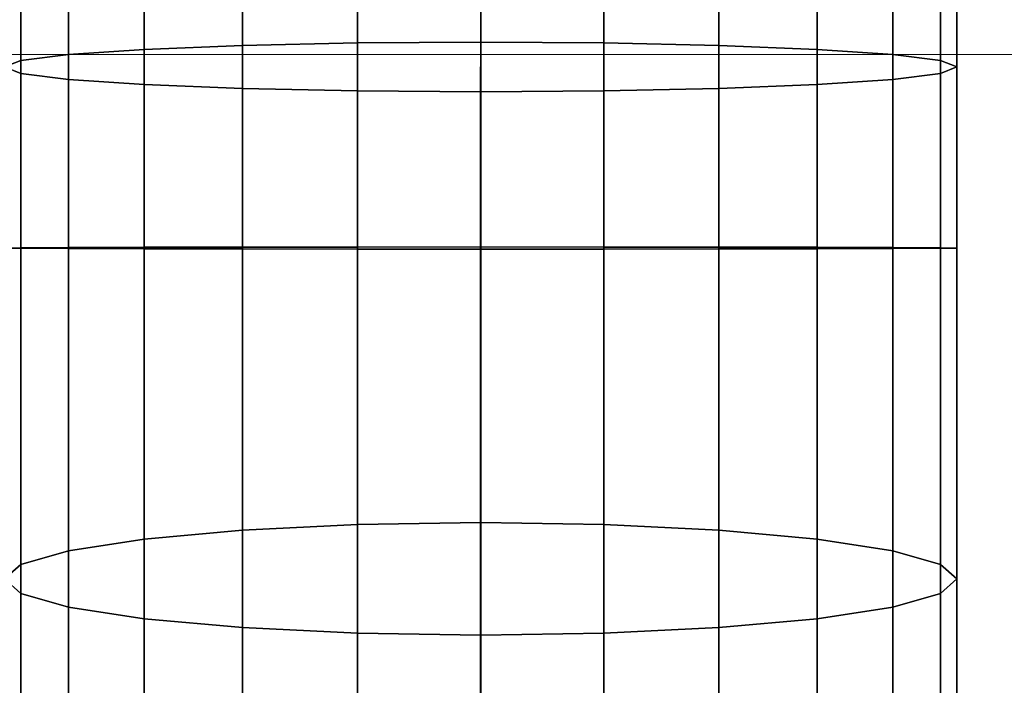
# Model space of a CAD drawing. Header units: inches. Extents: x 15 to 546804, y -66 to 267312.
# Tile 295 of 478: x 418374 to 418391, y 134645 to 134656. Entities that reach past the tile are written whole.
import ezdxf

# ---------------------------------------------------------------- set-up
doc = ezdxf.new("R2010")
doc.units = ezdxf.units.IN
doc.header["$MEASUREMENT"] = 0

msp = doc.modelspace()

# ---------------------------------------------------------------- linework, layer by layer
at = {"color": 7, "extrusion": (-1, -1.27576e-07, -3.33067e-16)}
for p, q in [((418378.243, 134652.446, 917.47), (418378.243, 134661.913, 918.074)), ((418380.172, 134652.444, 916.711), (418380.172, 134662.011, 917.321)), ((418382.243, 134652.444, 916.452), (418382.243, 134662.045, 917.065)), ((418384.313, 134652.444, 916.711), (418384.313, 134662.011, 917.321)), ((418386.243, 134652.446, 917.47), (418386.243, 134661.913, 918.074)), ((418376.586, 134652.449, 918.677), (418376.586, 134661.757, 919.271)), ((418387.9, 134652.449, 918.677), (418387.9, 134661.757, 919.271)), ((418375.315, 134652.453, 920.251), (418375.315, 134661.553, 920.832)), ((418389.171, 134652.453, 920.251), (418389.171, 134661.553, 920.832)), ((418374.515, 134652.457, 922.084), (418374.515, 134661.316, 922.649)), ((418389.97, 134652.457, 922.084), (418389.97, 134661.316, 922.649)), ((418390.243, 134652.461, 924.05), (418390.243, 134661.062, 924.599)), ((418374.515, 134652.466, 926.017), (418374.515, 134660.807, 926.549)), ((418389.97, 134652.466, 926.017), (418389.97, 134660.807, 926.549)), ((418375.315, 134652.47, 927.849), (418375.315, 134660.57, 928.366)), ((418389.171, 134652.47, 927.849), (418389.171, 134660.57, 928.366)), ((418376.586, 134652.474, 929.423), (418376.586, 134660.367, 929.927)), ((418387.9, 134652.474, 929.423), (418387.9, 134660.367, 929.927)), ((418378.243, 134652.476, 930.63), (418378.243, 134660.21, 931.124)), ((418380.172, 134652.478, 931.389), (418380.172, 134660.112, 931.877)), ((418384.313, 134652.478, 931.389), (418384.313, 134660.112, 931.877)), ((418386.243, 134652.476, 930.63), (418386.243, 134660.21, 931.124)), ((418382.243, 134660.079, 932.133), (418382.243, 134652.479, 931.648)), ((418375.315, 134655.715, 1634.646), (418376.586, 134655.801, 1632.994)), ((418376.586, 134655.801, 1632.994), (418378.243, 134655.867, 1631.726)), ((418376.586, 134655.801, 1632.994), (418376.586, 134647.568, 1632.563)), ((418378.243, 134655.867, 1631.726), (418380.172, 134655.909, 1630.929)), ((418378.243, 134655.867, 1631.726), (418378.243, 134647.718, 1631.299)), ((418380.172, 134655.909, 1630.929), (418382.243, 134655.923, 1630.657)), ((418380.172, 134655.909, 1630.929), (418380.172, 134647.812, 1630.505)), ((418382.243, 134655.923, 1630.657), (418384.313, 134655.909, 1630.929)), ((418382.243, 134647.845, 1630.234), (418382.243, 134655.923, 1630.657)), ((418384.313, 134655.909, 1630.929), (418386.243, 134655.867, 1631.726)), ((418384.313, 134655.909, 1630.929), (418384.313, 134647.812, 1630.505)), ((418386.243, 134655.867, 1631.726), (418387.9, 134655.801, 1632.994)), ((418386.243, 134655.867, 1631.726), (418386.243, 134647.718, 1631.299)), ((418387.9, 134655.801, 1632.994), (418389.171, 134655.715, 1634.646)), ((418387.9, 134655.801, 1632.994), (418387.9, 134647.568, 1632.563)), ((418374.515, 134655.614, 1636.57), (418375.315, 134655.715, 1634.646)), ((418375.315, 134655.715, 1634.646), (418375.315, 134647.372, 1634.209)), ((418389.171, 134655.715, 1634.646), (418389.97, 134655.614, 1636.57)), ((418389.171, 134655.715, 1634.646), (418389.171, 134647.372, 1634.209)), ((418374.243, 134655.506, 1638.635), (418374.515, 134655.614, 1636.57)), ((418374.515, 134655.398, 1640.7), (418374.243, 134655.506, 1638.635)), ((418374.515, 134655.614, 1636.57), (418374.515, 134647.144, 1636.127)), ((418389.97, 134655.614, 1636.57), (418390.243, 134655.506, 1638.635)), ((418389.97, 134655.614, 1636.57), (418389.97, 134647.144, 1636.127)), ((418390.243, 134655.506, 1638.635), (418389.97, 134655.398, 1640.7)), ((418390.243, 134655.506, 1638.635), (418390.243, 134646.899, 1638.184)), ((418375.315, 134655.297, 1642.624), (418374.515, 134655.398, 1640.7)), ((418374.515, 134655.398, 1640.7), (418374.515, 134646.655, 1640.242)), ((418376.586, 134655.21, 1644.276), (418375.315, 134655.297, 1642.624)), ((418375.315, 134655.297, 1642.624), (418375.315, 134646.427, 1642.16)), ((418389.171, 134655.297, 1642.624), (418387.9, 134655.21, 1644.276)), ((418389.97, 134655.398, 1640.7), (418389.171, 134655.297, 1642.624)), ((418389.171, 134655.297, 1642.624), (418389.171, 134646.427, 1642.16)), ((418389.97, 134655.398, 1640.7), (418389.97, 134646.655, 1640.242)), ((418378.243, 134655.144, 1645.544), (418376.586, 134655.21, 1644.276)), ((418376.586, 134655.21, 1644.276), (418376.586, 134646.231, 1643.806)), ((418380.172, 134655.102, 1646.341), (418378.243, 134655.144, 1645.544)), ((418378.243, 134655.144, 1645.544), (418378.243, 134646.081, 1645.07)), ((418386.243, 134655.144, 1645.544), (418384.313, 134655.102, 1646.341)), ((418387.9, 134655.21, 1644.276), (418386.243, 134655.144, 1645.544)), ((418386.243, 134655.144, 1645.544), (418386.243, 134646.081, 1645.07)), ((418387.9, 134655.21, 1644.276), (418387.9, 134646.231, 1643.806)), ((418382.243, 134655.088, 1646.613), (418380.172, 134655.102, 1646.341)), ((418380.172, 134655.102, 1646.341), (418380.172, 134645.986, 1645.864)), ((418384.313, 134655.102, 1646.341), (418382.243, 134655.088, 1646.613)), ((418382.243, 134655.088, 1646.613), (418382.243, 134645.954, 1646.135)), ((418384.313, 134655.102, 1646.341), (418384.313, 134645.986, 1645.864)), ((418375.315, 134652.47, 927.849), (418376.586, 134652.474, 929.423)), ((418376.586, 134652.474, 929.423), (418378.243, 134652.476, 930.63)), ((418376.586, 134644.583, 929.963), (418376.586, 134652.474, 929.423)), ((418378.243, 134652.476, 930.63), (418380.172, 134652.478, 931.389)), ((418378.243, 134644.745, 931.159), (418378.243, 134652.476, 930.63)), ((418380.172, 134652.478, 931.389), (418382.243, 134652.479, 931.648)), ((418380.172, 134644.846, 931.911), (418380.172, 134652.478, 931.389)), ((418382.243, 134652.479, 931.648), (418382.243, 134644.881, 932.168)), ((418382.243, 134652.479, 931.648), (418384.313, 134652.478, 931.389)), ((418384.313, 134644.846, 931.911), (418384.313, 134652.478, 931.389)), ((418384.313, 134652.478, 931.389), (418386.243, 134652.476, 930.63)), ((418386.243, 134644.745, 931.159), (418386.243, 134652.476, 930.63)), ((418386.243, 134652.476, 930.63), (418387.9, 134652.474, 929.423)), ((418387.9, 134644.583, 929.963), (418387.9, 134652.474, 929.423)), ((418387.9, 134652.474, 929.423), (418389.171, 134652.47, 927.849)), ((418374.243, 134652.461, 924.05), (418374.515, 134652.466, 926.017)), ((418374.515, 134652.457, 922.084), (418374.243, 134652.461, 924.05)), ((418374.515, 134652.466, 926.017), (418375.315, 134652.47, 927.849)), ((418374.515, 134644.127, 926.587), (418374.515, 134652.466, 926.017)), ((418374.515, 134643.6, 922.689), (418374.515, 134652.457, 922.084)), ((418375.315, 134652.453, 920.251), (418374.515, 134652.457, 922.084)), ((418375.315, 134644.372, 928.403), (418375.315, 134652.47, 927.849)), ((418375.315, 134643.354, 920.873), (418375.315, 134652.453, 920.251)), ((418376.586, 134652.449, 918.677), (418375.315, 134652.453, 920.251)), ((418376.586, 134643.144, 919.314), (418376.586, 134652.449, 918.677)), ((418378.243, 134652.446, 917.47), (418376.586, 134652.449, 918.677)), ((418378.243, 134642.982, 918.117), (418378.243, 134652.446, 917.47)), ((418380.172, 134652.444, 916.711), (418378.243, 134652.446, 917.47)), ((418380.172, 134642.88, 917.365), (418380.172, 134652.444, 916.711)), ((418382.243, 134652.444, 916.452), (418380.172, 134652.444, 916.711)), ((418382.243, 134642.846, 917.109), (418382.243, 134652.444, 916.452)), ((418384.313, 134652.444, 916.711), (418382.243, 134652.444, 916.452)), ((418386.243, 134652.446, 917.47), (418384.313, 134652.444, 916.711)), ((418384.313, 134642.88, 917.365), (418384.313, 134652.444, 916.711)), ((418387.9, 134652.449, 918.677), (418386.243, 134652.446, 917.47)), ((418386.243, 134642.982, 918.117), (418386.243, 134652.446, 917.47)), ((418389.171, 134652.453, 920.251), (418387.9, 134652.449, 918.677)), ((418387.9, 134643.144, 919.314), (418387.9, 134652.449, 918.677)), ((418389.171, 134644.372, 928.403), (418389.171, 134652.47, 927.849)), ((418389.171, 134652.47, 927.849), (418389.97, 134652.466, 926.017)), ((418389.97, 134652.457, 922.084), (418389.171, 134652.453, 920.251)), ((418389.171, 134643.354, 920.873), (418389.171, 134652.453, 920.251)), ((418389.97, 134644.127, 926.587), (418389.97, 134652.466, 926.017)), ((418389.97, 134652.466, 926.017), (418390.243, 134652.461, 924.05)), ((418390.243, 134652.461, 924.05), (418389.97, 134652.457, 922.084)), ((418389.97, 134643.6, 922.689), (418389.97, 134652.457, 922.084)), ((418390.243, 134643.863, 924.638), (418390.243, 134652.461, 924.05)), ((418380.172, 134647.812, 1630.505), (418382.243, 134647.845, 1630.234)), ((418382.243, 134647.845, 1630.234), (418384.313, 134647.812, 1630.505)), ((418382.243, 134640.411, 1628.848), (418382.243, 134647.845, 1630.234)), ((418376.586, 134647.568, 1632.563), (418378.243, 134647.718, 1631.299)), ((418378.243, 134647.718, 1631.299), (418380.172, 134647.812, 1630.505)), ((418378.243, 134647.718, 1631.299), (418378.243, 134640.145, 1629.887)), ((418380.172, 134647.812, 1630.505), (418380.172, 134640.344, 1629.112)), ((418384.313, 134647.812, 1630.505), (418386.243, 134647.718, 1631.299)), ((418384.313, 134647.812, 1630.505), (418384.313, 134640.344, 1629.112)), ((418386.243, 134647.718, 1631.299), (418387.9, 134647.568, 1632.563)), ((418386.243, 134647.718, 1631.299), (418386.243, 134640.145, 1629.887)), ((418375.315, 134647.372, 1634.209), (418376.586, 134647.568, 1632.563)), ((418376.586, 134647.568, 1632.563), (418376.586, 134639.83, 1631.12)), ((418387.9, 134647.568, 1632.563), (418389.171, 134647.372, 1634.209)), ((418387.9, 134647.568, 1632.563), (418387.9, 134639.83, 1631.12)), ((418374.515, 134647.144, 1636.127), (418375.315, 134647.372, 1634.209)), ((418375.315, 134647.372, 1634.209), (418375.315, 134639.419, 1632.726)), ((418389.171, 134647.372, 1634.209), (418389.97, 134647.144, 1636.127)), ((418389.171, 134647.372, 1634.209), (418389.171, 134639.419, 1632.726)), ((418374.243, 134646.899, 1638.184), (418374.515, 134647.144, 1636.127)), ((418374.515, 134647.144, 1636.127), (418374.515, 134638.941, 1634.597)), ((418389.97, 134647.144, 1636.127), (418390.243, 134646.899, 1638.184)), ((418389.97, 134647.144, 1636.127), (418389.97, 134638.941, 1634.597)), ((418374.515, 134646.655, 1640.242), (418374.243, 134646.899, 1638.184)), ((418390.243, 134646.899, 1638.184), (418389.97, 134646.655, 1640.242)), ((418390.243, 134646.899, 1638.184), (418390.243, 134638.427, 1636.605)), ((418375.315, 134646.427, 1642.16), (418374.515, 134646.655, 1640.242)), ((418374.515, 134646.655, 1640.242), (418374.515, 134637.914, 1638.612)), ((418389.97, 134646.655, 1640.242), (418389.171, 134646.427, 1642.16)), ((418389.97, 134646.655, 1640.242), (418389.97, 134637.914, 1638.612)), ((418376.586, 134646.231, 1643.806), (418375.315, 134646.427, 1642.16)), ((418375.315, 134646.427, 1642.16), (418375.315, 134637.436, 1640.483)), ((418389.171, 134646.427, 1642.16), (418387.9, 134646.231, 1643.806)), ((418389.171, 134646.427, 1642.16), (418389.171, 134637.436, 1640.483)), ((418378.243, 134646.081, 1645.07), (418376.586, 134646.231, 1643.806)), ((418376.586, 134646.231, 1643.806), (418376.586, 134637.025, 1642.09)), ((418387.9, 134646.231, 1643.806), (418386.243, 134646.081, 1645.07)), ((418387.9, 134646.231, 1643.806), (418387.9, 134637.025, 1642.09)), ((418380.172, 134645.986, 1645.864), (418378.243, 134646.081, 1645.07)), ((418378.243, 134646.081, 1645.07), (418378.243, 134636.709, 1643.322)), ((418386.243, 134646.081, 1645.07), (418384.313, 134645.986, 1645.864)), ((418386.243, 134646.081, 1645.07), (418386.243, 134636.709, 1643.322)), ((418382.243, 134645.954, 1646.135), (418380.172, 134645.986, 1645.864)), ((418380.172, 134645.986, 1645.864), (418380.172, 134636.511, 1644.097)), ((418384.313, 134645.986, 1645.864), (418382.243, 134645.954, 1646.135)), ((418382.243, 134645.954, 1646.135), (418382.243, 134636.444, 1644.362)), ((418384.313, 134645.986, 1645.864), (418384.313, 134636.511, 1644.097))]:
    msp.add_line(p, q, dxfattribs=at)
at = {"color": 7, "lineweight": 20}
for p, q in [((419367.108, 134655.714, 2984.172), (418167.108, 134655.714, 2984.172)), ((418217.108, 134655.714, 2934.172), (419317.108, 134655.714, 2934.172))]:
    msp.add_line(p, q, dxfattribs=at)
at = {"color": 7, "extrusion": (-1, -1.27576e-07, -3.33067e-16)}
for centre, start, end in [((-134652.557, 989.365, -418382.26), 254.99999, 345.78565), ((-134654.557, 1573.327, -418382.26), 359.99999, 90.78565)]:
    msp.add_arc(centre, 65.315, start, end, dxfattribs=at)
at = {"color": 7}
for points, invisible_edges in [([(418378.243, 134661.913, 918.074), (418376.586, 134652.449, 918.677), (418378.243, 134652.446, 917.47)], 1), ([(418376.586, 134652.449, 918.677), (418378.243, 134661.913, 918.074), (418376.586, 134661.757, 919.271)], 1), ([(418380.172, 134662.011, 917.321), (418378.243, 134652.446, 917.47), (418380.172, 134652.444, 916.711)], 1), ([(418378.243, 134652.446, 917.47), (418380.172, 134662.011, 917.321), (418378.243, 134661.913, 918.074)], 1), ([(418382.243, 134662.045, 917.065), (418380.172, 134652.444, 916.711), (418382.243, 134652.444, 916.452)], 1), ([(418380.172, 134652.444, 916.711), (418382.243, 134662.045, 917.065), (418380.172, 134662.011, 917.321)], 1), ([(418384.313, 134652.444, 916.711), (418382.243, 134662.045, 917.065), (418382.243, 134652.444, 916.452)], 1), ([(418382.243, 134662.045, 917.065), (418384.313, 134652.444, 916.711), (418384.313, 134662.011, 917.321)], 1), ([(418386.243, 134652.446, 917.47), (418384.313, 134662.011, 917.321), (418384.313, 134652.444, 916.711)], 1), ([(418384.313, 134662.011, 917.321), (418386.243, 134652.446, 917.47), (418386.243, 134661.913, 918.074)], 1), ([(418387.9, 134652.449, 918.677), (418386.243, 134661.913, 918.074), (418386.243, 134652.446, 917.47)], 1), ([(418386.243, 134661.913, 918.074), (418387.9, 134652.449, 918.677), (418387.9, 134661.757, 919.271)], 1), ([(418376.586, 134661.757, 919.271), (418375.315, 134652.453, 920.251), (418376.586, 134652.449, 918.677)], 1), ([(418375.315, 134652.453, 920.251), (418376.586, 134661.757, 919.271), (418375.315, 134661.553, 920.832)], 1), ([(418389.171, 134652.453, 920.251), (418387.9, 134661.757, 919.271), (418387.9, 134652.449, 918.677)], 1), ([(418387.9, 134661.757, 919.271), (418389.171, 134652.453, 920.251), (418389.171, 134661.553, 920.832)], 1), ([(418375.315, 134661.553, 920.832), (418374.515, 134652.457, 922.084), (418375.315, 134652.453, 920.251)], 1), ([(418374.515, 134652.457, 922.084), (418375.315, 134661.553, 920.832), (418374.515, 134661.316, 922.649)], 1), ([(418389.97, 134652.457, 922.084), (418389.171, 134661.553, 920.832), (418389.171, 134652.453, 920.251)], 1), ([(418389.171, 134661.553, 920.832), (418389.97, 134652.457, 922.084), (418389.97, 134661.316, 922.649)], 1), ([(418374.515, 134661.316, 922.649), (418374.243, 134652.461, 924.05), (418374.515, 134652.457, 922.084)], 1), ([(418374.243, 134652.461, 924.05), (418374.515, 134661.316, 922.649), (418374.243, 134661.062, 924.599)], 1), ([(418390.243, 134652.461, 924.05), (418389.97, 134661.316, 922.649), (418389.97, 134652.457, 922.084)], 1), ([(418389.97, 134661.316, 922.649), (418390.243, 134652.461, 924.05), (418390.243, 134661.062, 924.599)], 1), ([(418374.243, 134661.062, 924.599), (418374.515, 134652.466, 926.017), (418374.243, 134652.461, 924.05)], 1), ([(418374.515, 134652.466, 926.017), (418374.243, 134661.062, 924.599), (418374.515, 134660.807, 926.549)], 1), ([(418389.97, 134652.466, 926.017), (418390.243, 134661.062, 924.599), (418390.243, 134652.461, 924.05)], 1), ([(418390.243, 134661.062, 924.599), (418389.97, 134652.466, 926.017), (418389.97, 134660.807, 926.549)], 1), ([(418374.515, 134660.807, 926.549), (418375.315, 134652.47, 927.849), (418374.515, 134652.466, 926.017)], 1), ([(418375.315, 134652.47, 927.849), (418374.515, 134660.807, 926.549), (418375.315, 134660.57, 928.366)], 1), ([(418389.171, 134652.47, 927.849), (418389.97, 134660.807, 926.549), (418389.97, 134652.466, 926.017)], 1), ([(418389.97, 134660.807, 926.549), (418389.171, 134652.47, 927.849), (418389.171, 134660.57, 928.366)], 1), ([(418375.315, 134660.57, 928.366), (418376.586, 134652.474, 929.423), (418375.315, 134652.47, 927.849)], 1), ([(418376.586, 134652.474, 929.423), (418375.315, 134660.57, 928.366), (418376.586, 134660.367, 929.927)], 1), ([(418387.9, 134652.474, 929.423), (418389.171, 134660.57, 928.366), (418389.171, 134652.47, 927.849)], 1), ([(418389.171, 134660.57, 928.366), (418387.9, 134652.474, 929.423), (418387.9, 134660.367, 929.927)], 1), ([(418376.586, 134660.367, 929.927), (418378.243, 134652.476, 930.63), (418376.586, 134652.474, 929.423)], 1), ([(418378.243, 134652.476, 930.63), (418376.586, 134660.367, 929.927), (418378.243, 134660.21, 931.124)], 1), ([(418386.243, 134652.476, 930.63), (418387.9, 134660.367, 929.927), (418387.9, 134652.474, 929.423)], 1), ([(418387.9, 134660.367, 929.927), (418386.243, 134652.476, 930.63), (418386.243, 134660.21, 931.124)], 1), ([(418378.243, 134660.21, 931.124), (418380.172, 134652.478, 931.389), (418378.243, 134652.476, 930.63)], 1), ([(418380.172, 134652.478, 931.389), (418378.243, 134660.21, 931.124), (418380.172, 134660.112, 931.877)], 1), ([(418380.172, 134660.112, 931.877), (418382.243, 134652.479, 931.648), (418380.172, 134652.478, 931.389)], 1), ([(418382.243, 134652.479, 931.648), (418380.172, 134660.112, 931.877), (418382.243, 134660.079, 932.133)], 1), ([(418382.243, 134652.479, 931.648), (418384.313, 134660.112, 931.877), (418384.313, 134652.478, 931.389)], 1), ([(418384.313, 134660.112, 931.877), (418382.243, 134652.479, 931.648), (418382.243, 134660.079, 932.133)], 1), ([(418384.313, 134652.478, 931.389), (418386.243, 134660.21, 931.124), (418386.243, 134652.476, 930.63)], 1), ([(418386.243, 134660.21, 931.124), (418384.313, 134652.478, 931.389), (418384.313, 134660.112, 931.877)], 1), ([(418376.586, 134655.801, 1632.994), (418375.315, 134647.372, 1634.209), (418376.586, 134647.568, 1632.563)], 1), ([(418375.315, 134647.372, 1634.209), (418376.586, 134655.801, 1632.994), (418375.315, 134655.715, 1634.646)], 1), ([(418376.586, 134655.801, 1632.994), (418376.586, 134655.21, 1644.276), (418375.315, 134655.715, 1634.646)], 3), ([(418376.586, 134655.801, 1632.994), (418378.243, 134647.718, 1631.299), (418378.243, 134655.867, 1631.726)], 1), ([(418378.243, 134655.867, 1631.726), (418378.243, 134655.144, 1645.544), (418376.586, 134655.801, 1632.994)], 3), ([(418378.243, 134647.718, 1631.299), (418376.586, 134655.801, 1632.994), (418376.586, 134647.568, 1632.563)], 1), ([(418376.586, 134655.801, 1632.994), (418378.243, 134655.144, 1645.544), (418376.586, 134655.21, 1644.276)], 13), ([(418378.243, 134655.867, 1631.726), (418380.172, 134647.812, 1630.505), (418380.172, 134655.909, 1630.929)], 1), ([(418380.172, 134655.909, 1630.929), (418380.172, 134655.102, 1646.341), (418378.243, 134655.867, 1631.726)], 3), ([(418380.172, 134647.812, 1630.505), (418378.243, 134655.867, 1631.726), (418378.243, 134647.718, 1631.299)], 1), ([(418378.243, 134655.867, 1631.726), (418380.172, 134655.102, 1646.341), (418378.243, 134655.144, 1645.544)], 13), ([(418380.172, 134655.909, 1630.929), (418382.243, 134647.845, 1630.234), (418382.243, 134655.923, 1630.657)], 1), ([(418382.243, 134655.923, 1630.657), (418382.243, 134655.088, 1646.613), (418380.172, 134655.909, 1630.929)], 3), ([(418382.243, 134647.845, 1630.234), (418380.172, 134655.909, 1630.929), (418380.172, 134647.812, 1630.505)], 1), ([(418380.172, 134655.909, 1630.929), (418382.243, 134655.088, 1646.613), (418380.172, 134655.102, 1646.341)], 13), ([(418382.243, 134647.845, 1630.234), (418384.313, 134655.909, 1630.929), (418382.243, 134655.923, 1630.657)], 1), ([(418384.313, 134655.909, 1630.929), (418384.313, 134655.102, 1646.341), (418382.243, 134655.923, 1630.657)], 3), ([(418382.243, 134655.923, 1630.657), (418384.313, 134655.102, 1646.341), (418382.243, 134655.088, 1646.613)], 13), ([(418384.313, 134655.909, 1630.929), (418382.243, 134647.845, 1630.234), (418384.313, 134647.812, 1630.505)], 1), ([(418384.313, 134647.812, 1630.505), (418386.243, 134655.867, 1631.726), (418384.313, 134655.909, 1630.929)], 1), ([(418386.243, 134655.867, 1631.726), (418386.243, 134655.144, 1645.544), (418384.313, 134655.909, 1630.929)], 3), ([(418384.313, 134655.909, 1630.929), (418386.243, 134655.144, 1645.544), (418384.313, 134655.102, 1646.341)], 13), ([(418386.243, 134655.867, 1631.726), (418384.313, 134647.812, 1630.505), (418386.243, 134647.718, 1631.299)], 1), ([(418386.243, 134647.718, 1631.299), (418387.9, 134655.801, 1632.994), (418386.243, 134655.867, 1631.726)], 1), ([(418387.9, 134655.801, 1632.994), (418387.9, 134655.21, 1644.276), (418386.243, 134655.867, 1631.726)], 3), ([(418386.243, 134655.867, 1631.726), (418387.9, 134655.21, 1644.276), (418386.243, 134655.144, 1645.544)], 13), ([(418387.9, 134655.801, 1632.994), (418386.243, 134647.718, 1631.299), (418387.9, 134647.568, 1632.563)], 1), ([(418389.171, 134647.372, 1634.209), (418387.9, 134655.801, 1632.994), (418387.9, 134647.568, 1632.563)], 1), ([(418387.9, 134655.801, 1632.994), (418389.171, 134647.372, 1634.209), (418389.171, 134655.715, 1634.646)], 1), ([(418389.171, 134655.715, 1634.646), (418389.171, 134655.297, 1642.624), (418387.9, 134655.801, 1632.994)], 3), ([(418387.9, 134655.801, 1632.994), (418389.171, 134655.297, 1642.624), (418387.9, 134655.21, 1644.276)], 13), ([(418375.315, 134655.715, 1634.646), (418374.515, 134647.144, 1636.127), (418375.315, 134647.372, 1634.209)], 1), ([(418374.515, 134647.144, 1636.127), (418375.315, 134655.715, 1634.646), (418374.515, 134655.614, 1636.57)], 1), ([(418375.315, 134655.715, 1634.646), (418375.315, 134655.297, 1642.624), (418374.515, 134655.614, 1636.57)], 3), ([(418375.315, 134655.715, 1634.646), (418376.586, 134655.21, 1644.276), (418375.315, 134655.297, 1642.624)], 13), ([(418389.97, 134647.144, 1636.127), (418389.171, 134655.715, 1634.646), (418389.171, 134647.372, 1634.209)], 1), ([(418389.171, 134655.715, 1634.646), (418389.97, 134647.144, 1636.127), (418389.97, 134655.614, 1636.57)], 1), ([(418389.97, 134655.614, 1636.57), (418389.97, 134655.398, 1640.7), (418389.171, 134655.715, 1634.646)], 3), ([(418389.171, 134655.715, 1634.646), (418389.97, 134655.398, 1640.7), (418389.171, 134655.297, 1642.624)], 13), ([(418374.515, 134655.614, 1636.57), (418374.243, 134646.899, 1638.184), (418374.515, 134647.144, 1636.127)], 1), ([(418374.243, 134646.899, 1638.184), (418374.515, 134655.614, 1636.57), (418374.243, 134655.506, 1638.635)], 1), ([(418374.515, 134655.614, 1636.57), (418374.515, 134655.398, 1640.7), (418374.243, 134655.506, 1638.635)], 1), ([(418374.243, 134655.506, 1638.635), (418374.515, 134646.655, 1640.242), (418374.243, 134646.899, 1638.184)], 1), ([(418374.515, 134646.655, 1640.242), (418374.243, 134655.506, 1638.635), (418374.515, 134655.398, 1640.7)], 1), ([(418374.515, 134655.614, 1636.57), (418375.315, 134655.297, 1642.624), (418374.515, 134655.398, 1640.7)], 13), ([(418390.243, 134646.899, 1638.184), (418389.97, 134655.614, 1636.57), (418389.97, 134647.144, 1636.127)], 1), ([(418389.97, 134655.614, 1636.57), (418390.243, 134646.899, 1638.184), (418390.243, 134655.506, 1638.635)], 1), ([(418389.97, 134655.398, 1640.7), (418389.97, 134655.614, 1636.57), (418390.243, 134655.506, 1638.635)], 1), ([(418389.97, 134646.655, 1640.242), (418390.243, 134655.506, 1638.635), (418390.243, 134646.899, 1638.184)], 1), ([(418390.243, 134655.506, 1638.635), (418389.97, 134646.655, 1640.242), (418389.97, 134655.398, 1640.7)], 1), ([(418374.515, 134655.398, 1640.7), (418375.315, 134646.427, 1642.16), (418374.515, 134646.655, 1640.242)], 1), ([(418375.315, 134646.427, 1642.16), (418374.515, 134655.398, 1640.7), (418375.315, 134655.297, 1642.624)], 1), ([(418375.315, 134655.297, 1642.624), (418376.586, 134646.231, 1643.806), (418375.315, 134646.427, 1642.16)], 1), ([(418376.586, 134646.231, 1643.806), (418375.315, 134655.297, 1642.624), (418376.586, 134655.21, 1644.276)], 1), ([(418387.9, 134646.231, 1643.806), (418389.171, 134655.297, 1642.624), (418389.171, 134646.427, 1642.16)], 1), ([(418389.171, 134655.297, 1642.624), (418387.9, 134646.231, 1643.806), (418387.9, 134655.21, 1644.276)], 1), ([(418389.171, 134646.427, 1642.16), (418389.97, 134655.398, 1640.7), (418389.97, 134646.655, 1640.242)], 1), ([(418389.97, 134655.398, 1640.7), (418389.171, 134646.427, 1642.16), (418389.171, 134655.297, 1642.624)], 1), ([(418378.243, 134655.144, 1645.544), (418376.586, 134646.231, 1643.806), (418376.586, 134655.21, 1644.276)], 1), ([(418376.586, 134646.231, 1643.806), (418378.243, 134655.144, 1645.544), (418378.243, 134646.081, 1645.07)], 1), ([(418380.172, 134655.102, 1646.341), (418378.243, 134646.081, 1645.07), (418378.243, 134655.144, 1645.544)], 1), ([(418386.243, 134646.081, 1645.07), (418384.313, 134655.102, 1646.341), (418386.243, 134655.144, 1645.544)], 1), ([(418387.9, 134646.231, 1643.806), (418386.243, 134655.144, 1645.544), (418387.9, 134655.21, 1644.276)], 1), ([(418386.243, 134655.144, 1645.544), (418387.9, 134646.231, 1643.806), (418386.243, 134646.081, 1645.07)], 1), ([(418378.243, 134646.081, 1645.07), (418380.172, 134655.102, 1646.341), (418380.172, 134645.986, 1645.864)], 1), ([(418382.243, 134655.088, 1646.613), (418380.172, 134645.986, 1645.864), (418380.172, 134655.102, 1646.341)], 1), ([(418380.172, 134645.986, 1645.864), (418382.243, 134655.088, 1646.613), (418382.243, 134645.954, 1646.135)], 1), ([(418384.313, 134645.986, 1645.864), (418382.243, 134655.088, 1646.613), (418384.313, 134655.102, 1646.341)], 1), ([(418382.243, 134655.088, 1646.613), (418384.313, 134645.986, 1645.864), (418382.243, 134645.954, 1646.135)], 1), ([(418384.313, 134655.102, 1646.341), (418386.243, 134646.081, 1645.07), (418384.313, 134645.986, 1645.864)], 1), ([(418376.586, 134652.474, 929.423), (418375.315, 134644.372, 928.403), (418375.315, 134652.47, 927.849)], 1), ([(418375.315, 134644.372, 928.403), (418376.586, 134652.474, 929.423), (418376.586, 134644.583, 929.963)], 1), ([(418378.243, 134644.745, 931.159), (418376.586, 134652.474, 929.423), (418378.243, 134652.476, 930.63)], 1), ([(418376.586, 134652.474, 929.423), (418378.243, 134644.745, 931.159), (418376.586, 134644.583, 929.963)], 1), ([(418380.172, 134644.846, 931.911), (418378.243, 134652.476, 930.63), (418380.172, 134652.478, 931.389)], 1), ([(418378.243, 134652.476, 930.63), (418380.172, 134644.846, 931.911), (418378.243, 134644.745, 931.159)], 1), ([(418382.243, 134644.881, 932.168), (418380.172, 134652.478, 931.389), (418382.243, 134652.479, 931.648)], 1), ([(418380.172, 134652.478, 931.389), (418382.243, 134644.881, 932.168), (418380.172, 134644.846, 931.911)], 1), ([(418384.313, 134652.478, 931.389), (418382.243, 134644.881, 932.168), (418382.243, 134652.479, 931.648)], 1), ([(418382.243, 134644.881, 932.168), (418384.313, 134652.478, 931.389), (418384.313, 134644.846, 931.911)], 1), ([(418386.243, 134652.476, 930.63), (418384.313, 134644.846, 931.911), (418384.313, 134652.478, 931.389)], 1), ([(418384.313, 134644.846, 931.911), (418386.243, 134652.476, 930.63), (418386.243, 134644.745, 931.159)], 1), ([(418387.9, 134652.474, 929.423), (418386.243, 134644.745, 931.159), (418386.243, 134652.476, 930.63)], 1), ([(418386.243, 134644.745, 931.159), (418387.9, 134652.474, 929.423), (418387.9, 134644.583, 929.963)], 1), ([(418389.171, 134644.372, 928.403), (418387.9, 134652.474, 929.423), (418389.171, 134652.47, 927.849)], 1), ([(418387.9, 134652.474, 929.423), (418389.171, 134644.372, 928.403), (418387.9, 134644.583, 929.963)], 1), ([(418374.515, 134652.466, 926.017), (418374.243, 134643.863, 924.638), (418374.243, 134652.461, 924.05)], 1), ([(418374.243, 134643.863, 924.638), (418374.515, 134652.466, 926.017), (418374.515, 134644.127, 926.587)], 1), ([(418374.243, 134652.461, 924.05), (418374.515, 134643.6, 922.689), (418374.515, 134652.457, 922.084)], 1), ([(418374.515, 134643.6, 922.689), (418374.243, 134652.461, 924.05), (418374.243, 134643.863, 924.638)], 1), ([(418375.315, 134652.47, 927.849), (418374.515, 134644.127, 926.587), (418374.515, 134652.466, 926.017)], 1), ([(418374.515, 134644.127, 926.587), (418375.315, 134652.47, 927.849), (418375.315, 134644.372, 928.403)], 1), ([(418374.515, 134652.457, 922.084), (418375.315, 134643.354, 920.873), (418375.315, 134652.453, 920.251)], 1), ([(418375.315, 134643.354, 920.873), (418374.515, 134652.457, 922.084), (418374.515, 134643.6, 922.689)], 1), ([(418375.315, 134652.453, 920.251), (418376.586, 134643.144, 919.314), (418376.586, 134652.449, 918.677)], 1), ([(418376.586, 134643.144, 919.314), (418375.315, 134652.453, 920.251), (418375.315, 134643.354, 920.873)], 1), ([(418376.586, 134643.144, 919.314), (418378.243, 134652.446, 917.47), (418376.586, 134652.449, 918.677)], 1), ([(418378.243, 134652.446, 917.47), (418376.586, 134643.144, 919.314), (418378.243, 134642.982, 918.117)], 1), ([(418378.243, 134642.982, 918.117), (418380.172, 134652.444, 916.711), (418378.243, 134652.446, 917.47)], 1), ([(418380.172, 134652.444, 916.711), (418378.243, 134642.982, 918.117), (418380.172, 134642.88, 917.365)], 1), ([(418382.243, 134652.444, 916.452), (418380.172, 134642.88, 917.365), (418382.243, 134642.846, 917.109)], 1), ([(418380.172, 134642.88, 917.365), (418382.243, 134652.444, 916.452), (418380.172, 134652.444, 916.711)], 1), ([(418384.313, 134642.88, 917.365), (418382.243, 134652.444, 916.452), (418382.243, 134642.846, 917.109)], 1), ([(418382.243, 134652.444, 916.452), (418384.313, 134642.88, 917.365), (418384.313, 134652.444, 916.711)], 1), ([(418384.313, 134652.444, 916.711), (418386.243, 134642.982, 918.117), (418386.243, 134652.446, 917.47)], 1), ([(418386.243, 134642.982, 918.117), (418384.313, 134652.444, 916.711), (418384.313, 134642.88, 917.365)], 1), ([(418386.243, 134652.446, 917.47), (418387.9, 134643.144, 919.314), (418387.9, 134652.449, 918.677)], 1), ([(418387.9, 134643.144, 919.314), (418386.243, 134652.446, 917.47), (418386.243, 134642.982, 918.117)], 1), ([(418387.9, 134643.144, 919.314), (418389.171, 134652.453, 920.251), (418387.9, 134652.449, 918.677)], 1), ([(418389.171, 134652.453, 920.251), (418387.9, 134643.144, 919.314), (418389.171, 134643.354, 920.873)], 1), ([(418389.97, 134644.127, 926.587), (418389.171, 134652.47, 927.849), (418389.97, 134652.466, 926.017)], 1), ([(418389.171, 134652.47, 927.849), (418389.97, 134644.127, 926.587), (418389.171, 134644.372, 928.403)], 1), ([(418389.171, 134643.354, 920.873), (418389.97, 134652.457, 922.084), (418389.171, 134652.453, 920.251)], 1), ([(418389.97, 134652.457, 922.084), (418389.171, 134643.354, 920.873), (418389.97, 134643.6, 922.689)], 1), ([(418390.243, 134643.863, 924.638), (418389.97, 134652.466, 926.017), (418390.243, 134652.461, 924.05)], 1), ([(418389.97, 134652.466, 926.017), (418390.243, 134643.863, 924.638), (418389.97, 134644.127, 926.587)], 1), ([(418389.97, 134643.6, 922.689), (418390.243, 134652.461, 924.05), (418389.97, 134652.457, 922.084)], 1), ([(418390.243, 134652.461, 924.05), (418389.97, 134643.6, 922.689), (418390.243, 134643.863, 924.638)], 1), ([(418380.172, 134647.812, 1630.505), (418382.243, 134640.411, 1628.848), (418382.243, 134647.845, 1630.234)], 1), ([(418382.243, 134640.411, 1628.848), (418384.313, 134647.812, 1630.505), (418382.243, 134647.845, 1630.234)], 1), ([(418376.586, 134647.568, 1632.563), (418378.243, 134640.145, 1629.887), (418378.243, 134647.718, 1631.299)], 1), ([(418378.243, 134647.718, 1631.299), (418380.172, 134640.344, 1629.112), (418380.172, 134647.812, 1630.505)], 1), ([(418380.172, 134640.344, 1629.112), (418378.243, 134647.718, 1631.299), (418378.243, 134640.145, 1629.887)], 1), ([(418382.243, 134640.411, 1628.848), (418380.172, 134647.812, 1630.505), (418380.172, 134640.344, 1629.112)], 1), ([(418384.313, 134647.812, 1630.505), (418382.243, 134640.411, 1628.848), (418384.313, 134640.344, 1629.112)], 1), ([(418384.313, 134640.344, 1629.112), (418386.243, 134647.718, 1631.299), (418384.313, 134647.812, 1630.505)], 1), ([(418386.243, 134647.718, 1631.299), (418384.313, 134640.344, 1629.112), (418386.243, 134640.145, 1629.887)], 1), ([(418386.243, 134640.145, 1629.887), (418387.9, 134647.568, 1632.563), (418386.243, 134647.718, 1631.299)], 1), ([(418376.586, 134647.568, 1632.563), (418375.315, 134639.419, 1632.726), (418376.586, 134639.83, 1631.12)], 1), ([(418375.315, 134639.419, 1632.726), (418376.586, 134647.568, 1632.563), (418375.315, 134647.372, 1634.209)], 1), ([(418378.243, 134640.145, 1629.887), (418376.586, 134647.568, 1632.563), (418376.586, 134639.83, 1631.12)], 1), ([(418387.9, 134647.568, 1632.563), (418386.243, 134640.145, 1629.887), (418387.9, 134639.83, 1631.12)], 1), ([(418389.171, 134639.419, 1632.726), (418387.9, 134647.568, 1632.563), (418387.9, 134639.83, 1631.12)], 1), ([(418387.9, 134647.568, 1632.563), (418389.171, 134639.419, 1632.726), (418389.171, 134647.372, 1634.209)], 1), ([(418375.315, 134647.372, 1634.209), (418374.515, 134638.941, 1634.597), (418375.315, 134639.419, 1632.726)], 1), ([(418374.515, 134638.941, 1634.597), (418375.315, 134647.372, 1634.209), (418374.515, 134647.144, 1636.127)], 1), ([(418389.97, 134638.941, 1634.597), (418389.171, 134647.372, 1634.209), (418389.171, 134639.419, 1632.726)], 1), ([(418389.171, 134647.372, 1634.209), (418389.97, 134638.941, 1634.597), (418389.97, 134647.144, 1636.127)], 1), ([(418374.515, 134647.144, 1636.127), (418374.243, 134638.427, 1636.605), (418374.515, 134638.941, 1634.597)], 1), ([(418374.243, 134638.427, 1636.605), (418374.515, 134647.144, 1636.127), (418374.243, 134646.899, 1638.184)], 1), ([(418390.243, 134638.427, 1636.605), (418389.97, 134647.144, 1636.127), (418389.97, 134638.941, 1634.597)], 1), ([(418389.97, 134647.144, 1636.127), (418390.243, 134638.427, 1636.605), (418390.243, 134646.899, 1638.184)], 1), ([(418374.243, 134646.899, 1638.184), (418374.515, 134637.914, 1638.612), (418374.243, 134638.427, 1636.605)], 1), ([(418374.515, 134637.914, 1638.612), (418374.243, 134646.899, 1638.184), (418374.515, 134646.655, 1640.242)], 1), ([(418389.97, 134637.914, 1638.612), (418390.243, 134646.899, 1638.184), (418390.243, 134638.427, 1636.605)], 1), ([(418390.243, 134646.899, 1638.184), (418389.97, 134637.914, 1638.612), (418389.97, 134646.655, 1640.242)], 1), ([(418374.515, 134646.655, 1640.242), (418375.315, 134637.436, 1640.483), (418374.515, 134637.914, 1638.612)], 1), ([(418375.315, 134637.436, 1640.483), (418374.515, 134646.655, 1640.242), (418375.315, 134646.427, 1642.16)], 1), ([(418389.171, 134637.436, 1640.483), (418389.97, 134646.655, 1640.242), (418389.97, 134637.914, 1638.612)], 1), ([(418389.97, 134646.655, 1640.242), (418389.171, 134637.436, 1640.483), (418389.171, 134646.427, 1642.16)], 1), ([(418375.315, 134646.427, 1642.16), (418376.586, 134637.025, 1642.09), (418375.315, 134637.436, 1640.483)], 1), ([(418376.586, 134637.025, 1642.09), (418375.315, 134646.427, 1642.16), (418376.586, 134646.231, 1643.806)], 1), ([(418387.9, 134637.025, 1642.09), (418389.171, 134646.427, 1642.16), (418389.171, 134637.436, 1640.483)], 1), ([(418389.171, 134646.427, 1642.16), (418387.9, 134637.025, 1642.09), (418387.9, 134646.231, 1643.806)], 1), ([(418378.243, 134646.081, 1645.07), (418376.586, 134637.025, 1642.09), (418376.586, 134646.231, 1643.806)], 1), ([(418387.9, 134637.025, 1642.09), (418386.243, 134646.081, 1645.07), (418387.9, 134646.231, 1643.806)], 1), ([(418376.586, 134637.025, 1642.09), (418378.243, 134646.081, 1645.07), (418378.243, 134636.709, 1643.322)], 1), ([(418380.172, 134645.986, 1645.864), (418378.243, 134636.709, 1643.322), (418378.243, 134646.081, 1645.07)], 1), ([(418386.243, 134636.709, 1643.322), (418384.313, 134645.986, 1645.864), (418386.243, 134646.081, 1645.07)], 1), ([(418386.243, 134646.081, 1645.07), (418387.9, 134637.025, 1642.09), (418386.243, 134636.709, 1643.322)], 1), ([(418378.243, 134636.709, 1643.322), (418380.172, 134645.986, 1645.864), (418380.172, 134636.511, 1644.097)], 1), ([(418382.243, 134645.954, 1646.135), (418380.172, 134636.511, 1644.097), (418380.172, 134645.986, 1645.864)], 1), ([(418380.172, 134636.511, 1644.097), (418382.243, 134645.954, 1646.135), (418382.243, 134636.444, 1644.362)], 1), ([(418384.313, 134636.511, 1644.097), (418382.243, 134645.954, 1646.135), (418384.313, 134645.986, 1645.864)], 1), ([(418382.243, 134645.954, 1646.135), (418384.313, 134636.511, 1644.097), (418382.243, 134636.444, 1644.362)], 1), ([(418384.313, 134645.986, 1645.864), (418386.243, 134636.709, 1643.322), (418384.313, 134636.511, 1644.097)], 1)]:
    msp.add_3dface(points, dxfattribs=dict(at, invisible_edges=invisible_edges))
at = {"color": 7, "lineweight": 20}
for points, invisible_edges in [([(418217.108, 134655.714, 2934.172), (419367.108, 134655.714, 2984.172), (418167.108, 134655.714, 2984.172)], 13), ([(419317.108, 134655.714, 2934.172), (419367.108, 134655.714, 2984.172), (418217.108, 134655.714, 2934.172)], 3)]:
    msp.add_3dface(points, dxfattribs=dict(at, invisible_edges=invisible_edges))

doc.saveas('drawing.dxf')
